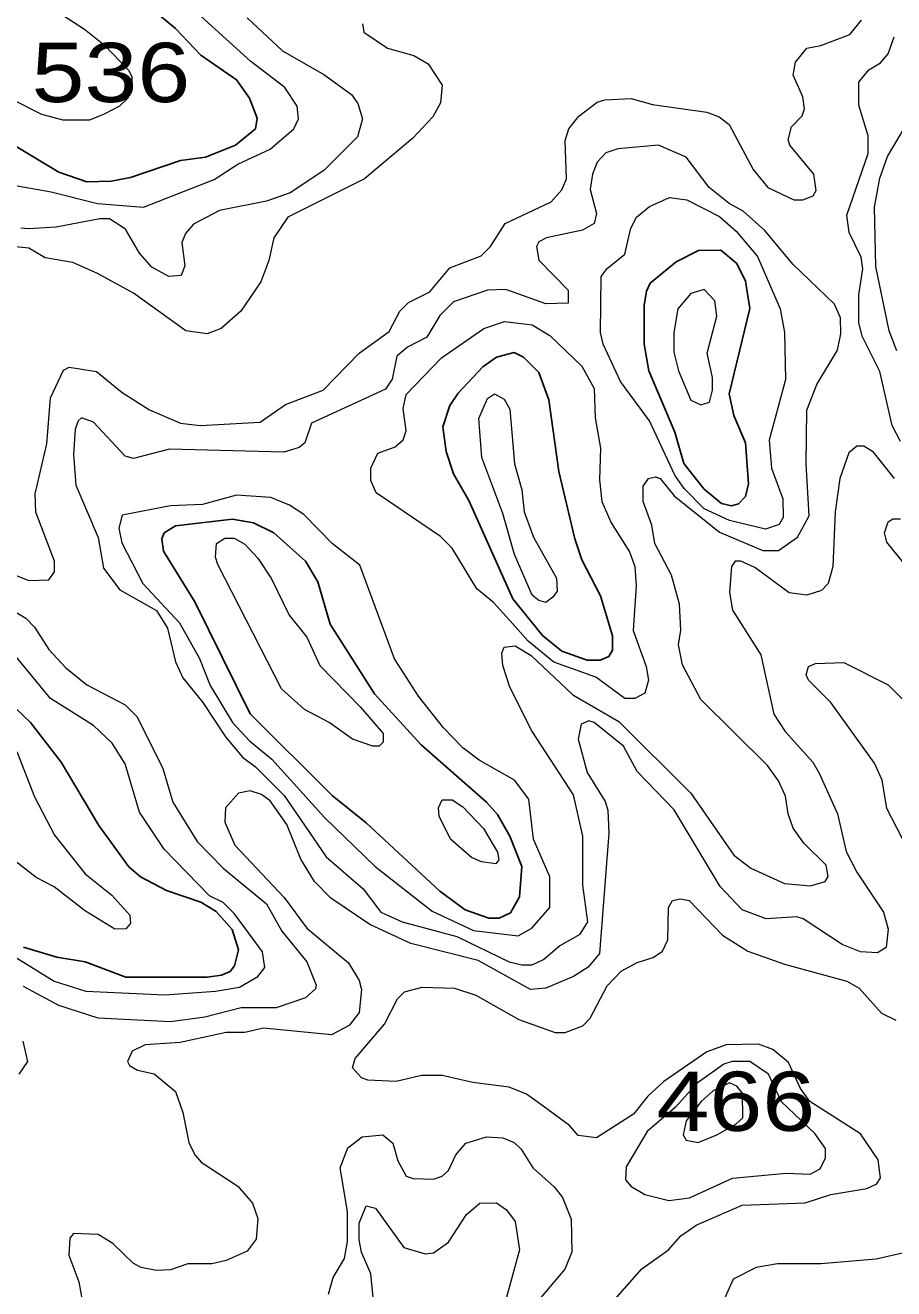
# Model space of a CAD drawing. Extents: x 577 to 602.9, y 7483.8 to 7511.6.
# Drawn here: x 585.911 to 587.083, y 7508.698 to 7510.404 of the extents above; entities that cross this region are included whole.
import ezdxf
from ezdxf.enums import TextEntityAlignment as Align

# ---------------------------------------------------------------- set-up
doc = ezdxf.new("R2010")
doc.units = 0
doc.header["$LTSCALE"] = 0.032
doc.layers.add('1', color=7, linetype='Continuous', lineweight=25)
doc.layers.add('2', color=7, linetype='Continuous', lineweight=13)
doc.layers.add('61', color=7, linetype='Continuous')

msp = doc.modelspace()

# ---------------------------------------------------------------- linework, layer by layer
at = {"layer": '1'}
for points in [[(586.0645, 7510.4404), (586.1138, 7510.3991), (586.148, 7510.3633), (586.1965, 7510.3299), (586.214, 7510.3053), (586.2243, 7510.2782), (586.2219, 7510.2639), (586.1949, 7510.2416), (586.1543, 7510.2257), (586.1209, 7510.221), (586.0533, 7510.1979), (586.0271, 7510.1931), (585.9945, 7510.1923), (585.9563, 7510.2051), (585.8991, 7510.24), (585.854, 7510.2848), (585.7035, 7510.4023), (585.6486, 7510.442)], [(585.8887, 7509.491), (585.9182, 7509.4624), (585.9595, 7509.4091), (586.0104, 7509.3232), (586.0509, 7509.2675), (586.0669, 7509.254), (586.1018, 7509.2357), (586.1483, 7509.2199), (586.1691, 7509.2074), (586.1905, 7509.183), (586.1989, 7509.1556), (586.1935, 7509.1341), (586.1876, 7509.1264), (586.1762, 7509.1216), (586.1567, 7509.1189), (586.047, 7509.1189), (585.9921, 7509.1395), (585.9539, 7509.1459), (585.9086, 7509.1594)]]:
    msp.add_lwpolyline(points, dxfattribs=at)
for points in [[(586.8, 7509.8118), (586.7881, 7509.8544), (586.7531, 7509.9371), (586.7467, 7509.9729), (586.7467, 7510.0254), (586.7499, 7510.0444), (586.7547, 7510.0556), (586.7897, 7510.0842), (586.8199, 7510.0993), (586.8501, 7510.1001), (586.8716, 7510.0818), (586.8835, 7510.058), (586.8891, 7510.0214), (586.8612, 7509.9061), (586.8676, 7509.8767), (586.8835, 7509.8401), (586.8875, 7509.7844), (586.8835, 7509.7677), (586.874, 7509.7574), (586.8644, 7509.755), (586.8509, 7509.7582), (586.8276, 7509.7774)], [(586.6096, 7509.5799), (586.6354, 7509.5586), (586.6696, 7509.5467), (586.6871, 7509.5467), (586.699, 7509.5514), (586.7038, 7509.5602), (586.7038, 7509.5793), (586.6879, 7509.6333), (586.6624, 7509.6818), (586.6529, 7509.7105), (586.6314, 7509.8011), (586.6179, 7509.8981), (586.6044, 7509.9347), (586.5837, 7509.9554), (586.571, 7509.9617), (586.5471, 7509.9554), (586.5289, 7509.9427), (586.4955, 7509.9069), (586.4843, 7509.8902), (586.4748, 7509.8615), (586.4795, 7509.8281), (586.4891, 7509.7979), (586.5098, 7509.7621), (586.5694, 7509.6294)], [(586.3715, 7509.3269), (586.4708, 7509.2349), (586.505, 7509.2095), (586.5368, 7509.1984), (586.5511, 7509.1984), (586.5662, 7509.2055), (586.5782, 7509.227), (586.5813, 7509.2683), (586.5654, 7509.3089), (586.5487, 7509.3383), (586.5336, 7509.355), (586.4454, 7509.4322), (586.3825, 7509.5013), (586.3229, 7509.5952), (586.3062, 7509.6524), (586.2895, 7509.6802), (586.2466, 7509.7184), (586.2195, 7509.7319), (586.1909, 7509.7367), (586.1138, 7509.728), (586.0987, 7509.7184), (586.0955, 7509.7105), (586.0979, 7509.6938), (586.14, 7509.6254), (586.2148, 7509.4743), (586.3253, 7509.3638)]]:
    msp.add_lwpolyline(points, close=True, dxfattribs=at)
at = {"layer": '2'}
for points in [[(585.8903, 7510.1884), (585.946, 7510.1788), (586.0088, 7510.1629), (586.0708, 7510.1581), (586.1662, 7510.1955), (586.1981, 7510.2162), (586.2418, 7510.2361), (586.2736, 7510.2639), (586.28, 7510.2774), (586.2784, 7510.2941), (586.2617, 7510.3196), (586.2156, 7510.3546), (586.0756, 7510.4818)], [(585.9277, 7510.4396), (585.9913, 7510.3983), (586.0183, 7510.3768), (586.0509, 7510.3426), (586.0549, 7510.3339), (586.0549, 7510.3148), (586.0494, 7510.3045), (586.0382, 7510.2941), (586.0176, 7510.2834), (585.9977, 7510.2752), (585.9623, 7510.2755), (585.9335, 7510.2832), (585.8936, 7510.3033), (585.8251, 7510.3569), (585.8013, 7510.3816), (585.7392, 7510.4611)], [(585.8816, 7509.6675), (585.9158, 7509.654), (585.9428, 7509.6548), (585.9508, 7509.6659), (585.9508, 7509.6802), (585.9253, 7509.7462), (585.9245, 7509.7709), (585.9404, 7509.8385), (585.9452, 7509.9005), (585.9627, 7509.9379), (585.9706, 7509.9419), (586.0072, 7509.9363), (586.0422, 7509.9077), (586.0788, 7509.8846), (586.1209, 7509.8663), (586.1472, 7509.8631), (586.2283, 7509.8679), (586.2625, 7509.8918), (586.3134, 7509.9108), (586.3619, 7509.9609), (586.4024, 7509.9904), (586.4167, 7510.0174), (586.4287, 7510.0293), (586.4573, 7510.0436), (586.4843, 7510.0762), (586.5265, 7510.0921), (586.5392, 7510.1049), (586.5591, 7510.1359), (586.6211, 7510.1653), (586.6354, 7510.1812), (586.6418, 7510.1963), (586.6402, 7510.248), (586.6449, 7510.2639), (586.6585, 7510.2806), (586.6831, 7510.2997), (586.6935, 7510.3029), (586.7292, 7510.3045), (586.7579, 7510.2965), (586.831, 7510.2862), (586.8477, 7510.2798), (586.8612, 7510.2695), (586.8938, 7510.209), (586.9137, 7510.1844), (586.9487, 7510.1677), (586.9606, 7510.1677), (586.9749, 7510.1733), (586.9789, 7510.1804), (586.9757, 7510.2027), (586.9431, 7510.2416), (586.9408, 7510.2488), (586.9455, 7510.2663), (586.9598, 7510.2814), (586.963, 7510.2909), (586.9606, 7510.3068), (586.9479, 7510.3363), (586.9511, 7510.3538), (586.9662, 7510.3728), (586.9853, 7510.376), (587.0242, 7510.3911), (587.0401, 7510.4102)], [(586.3666, 7510.4054), (586.3682, 7510.3943), (586.4, 7510.3728), (586.4358, 7510.3625), (586.4549, 7510.3514), (586.474, 7510.3227), (586.4716, 7510.2989), (586.4613, 7510.2798), (586.4342, 7510.2512), (586.369, 7510.1963), (586.2656, 7510.1446), (586.2466, 7510.1168), (586.2402, 7510.0858), (586.2291, 7510.0572), (586.202, 7510.0174), (586.1758, 7509.9943), (586.1567, 7509.9872), (586.1281, 7509.9912), (586.0573, 7510.0421), (586.0088, 7510.0683), (585.9754, 7510.0834), (585.938, 7510.0898), (585.9158, 7510.1025), (585.8935, 7510.1049)], [(586.2108, 7510.4134), (586.2585, 7510.3689), (586.3142, 7510.3371), (586.3515, 7510.31), (586.3603, 7510.2981), (586.3666, 7510.2774), (586.3595, 7510.2528), (586.3142, 7510.2074), (586.2688, 7510.1772), (586.237, 7510.1661), (586.1734, 7510.1534), (586.1384, 7510.1351), (586.1273, 7510.1224), (586.1225, 7510.1104), (586.1265, 7510.0786), (586.1217, 7510.0659), (586.105, 7510.0643), (586.082, 7510.077), (586.0653, 7510.0961), (586.0466, 7510.1282), (586.0248, 7510.1422), (586.0117, 7510.1422), (585.9531, 7510.1311), (585.915, 7510.1287), (585.9054, 7510.1295)], [(587.0926, 7509.8417), (587.0815, 7509.8631), (587.0648, 7509.9363), (587.0409, 7509.984), (587.0362, 7510.0023), (587.0362, 7510.0397), (587.0417, 7510.0747), (587.0394, 7510.0906), (587.0234, 7510.124), (587.0203, 7510.147), (587.0489, 7510.2305), (587.0489, 7510.2544), (587.0362, 7510.2957), (587.0362, 7510.3267), (587.0497, 7510.3434), (587.0656, 7510.353), (587.0759, 7510.3649), (587.0839, 7510.388)], [(587.0879, 7509.9641), (587.0775, 7509.9912), (587.0592, 7510.0778), (587.0576, 7510.1581), (587.0648, 7510.1971), (587.0751, 7510.2265), (587.1125, 7510.2893)], [(586.6505, 7509.4997), (586.7125, 7509.464), (586.8095, 7509.3669), (586.8676, 7509.2835), (586.8907, 7509.266), (586.936, 7509.2453), (586.971, 7509.2421), (586.9908, 7509.2477), (586.9948, 7509.2548), (586.9924, 7509.2699), (586.9622, 7509.2994), (586.9479, 7509.32), (586.9408, 7509.3391), (586.9376, 7509.363), (586.928, 7509.3836), (586.9129, 7509.4043), (586.8231, 7509.4934), (586.7984, 7509.5403), (586.7928, 7509.5673), (586.796, 7509.5872), (586.7944, 7509.6222), (586.7833, 7509.6612), (586.761, 7509.7041), (586.7571, 7509.7288), (586.7451, 7509.7606), (586.7451, 7509.7812), (586.7523, 7509.7916), (586.7618, 7509.794), (586.7682, 7509.7916), (586.7873, 7509.7685), (586.8485, 7509.7192), (586.9066, 7509.6946), (586.928, 7509.6946), (586.9535, 7509.7128), (586.9694, 7509.7415), (586.9654, 7509.8114), (586.9662, 7509.8838), (586.9797, 7509.9188), (587.0075, 7509.9649), (587.0123, 7509.9872), (587.0115, 7510.0087), (587.0036, 7510.0269), (586.9471, 7510.081), (586.9097, 7510.1263), (586.8803, 7510.1526), (586.8612, 7510.1629), (586.8342, 7510.1844), (586.8032, 7510.2257), (586.7658, 7510.2416), (586.7109, 7510.2369), (586.695, 7510.2313), (586.6831, 7510.2186), (586.6768, 7510.2027), (586.6736, 7510.182), (586.6823, 7510.1494), (586.6791, 7510.1359), (586.6632, 7510.1271), (586.6147, 7510.1168), (586.6044, 7510.1112), (586.6012, 7510.1049), (586.6044, 7510.0866), (586.6442, 7510.046), (586.6442, 7510.0285), (586.6139, 7510.0277), (586.5599, 7510.0468), (586.5352, 7510.046), (586.4891, 7510.0301), (586.4708, 7510.0118), (586.4533, 7509.9824), (586.4271, 7509.9689), (586.4128, 7509.957), (586.4064, 7509.926), (586.3976, 7509.9124), (586.2975, 7509.8663), (586.2887, 7509.8401), (586.2808, 7509.8337), (586.2601, 7509.8274), (586.1058, 7509.8313), (586.0573, 7509.8186), (586.0462, 7509.8218), (586.0032, 7509.8679), (585.9873, 7509.8735), (585.9826, 7509.8695), (585.9786, 7509.8584), (585.9762, 7509.8242), (585.9794, 7509.7828), (586.0096, 7509.7121), (586.0168, 7509.6707), (586.039, 7509.6413), (586.0883, 7509.6135), (586.1034, 7509.5896), (586.1138, 7509.5443), (586.1241, 7509.5228), (586.1511, 7509.4894), (586.1814, 7509.4433), (586.2044, 7509.4155), (586.2219, 7509.4027), (586.2609, 7509.3638), (586.3173, 7509.2811), (586.3674, 7509.2381), (586.3913, 7509.2063)], [(587.0847, 7509.7916), (587.0561, 7509.8274), (587.0433, 7509.8353), (587.0338, 7509.8353), (587.0227, 7509.8266), (587.0107, 7509.7916), (587.0044, 7509.747), (587.0012, 7509.6731), (586.9948, 7509.65), (586.9861, 7509.6405), (586.9662, 7509.6341), (586.9423, 7509.6373), (586.8962, 7509.6715), (586.877, 7509.6804), (586.8696, 7509.6804), (586.8644, 7509.6731), (586.862, 7509.6381), (586.866, 7509.6142), (586.9042, 7509.5538), (586.9217, 7509.4735), (586.9368, 7509.4504), (586.9741, 7509.4091), (586.9829, 7509.394), (587.0075, 7509.3391), (587.0195, 7509.2882), (587.0338, 7509.2604), (587.0696, 7509.2063), (587.0759, 7509.1833), (587.0735, 7509.1586), (587.0616, 7509.1515), (587.0386, 7509.153), (587.0139, 7509.1626), (586.9614, 7509.1976), (586.9527, 7509.2), (586.9113, 7509.1976), (586.8787, 7509.2095), (586.8493, 7509.2413), (586.7873, 7509.3447), (586.7372, 7509.3964), (586.7189, 7509.4306), (586.6791, 7509.4624), (586.672, 7509.4648), (586.6616, 7509.46)], [(587.1316, 7509.6349), (587.0743, 7509.7057), (587.0712, 7509.7184), (587.0759, 7509.7335), (587.0823, 7509.7375), (587.0926, 7509.7375)], [(585.8577, 7509.6357), (585.9118, 7509.6031), (585.9237, 7509.5912), (585.9428, 7509.561), (585.9659, 7509.5363), (585.9945, 7509.5133), (586.0462, 7509.4862), (586.0621, 7509.4703), (586.0971, 7509.4003), (586.1106, 7509.355), (586.1432, 7509.3017), (586.1782, 7509.266), (586.237, 7509.2175), (586.2577, 7509.1809), (586.2911, 7509.1395), (586.3038, 7509.1077), (586.303, 7509.1029), (586.2895, 7509.091), (586.2497, 7509.0775), (586.2028, 7509.0775), (586.1535, 7509.0648), (586.1074, 7509.0584), (586.0096, 7509.0632), (585.9563, 7509.0807), (585.9086, 7509.1061)], [(585.8649, 7509.1658), (585.95, 7509.1133), (585.9929, 7509.0998), (586.0995, 7509.095), (586.1678, 7509.0998), (586.2004, 7509.1053), (586.2251, 7509.1196), (586.2346, 7509.1316), (586.2315, 7509.153), (586.1938, 7509.2041), (586.1784, 7509.2195), (586.1599, 7509.2286), (586.0987, 7509.2914), (586.0653, 7509.3415), (586.0462, 7509.4067), (586.0287, 7509.4345), (586.0032, 7509.4584), (585.9452, 7509.495), (585.8824, 7509.5713)], [(586.3913, 7509.2063), (586.4199, 7509.1936), (586.4939, 7509.1737), (586.5646, 7509.1395), (586.5813, 7509.1355), (586.5956, 7509.1355), (586.6108, 7509.1427), (586.6322, 7509.161), (586.6601, 7509.1769), (586.6704, 7509.1936), (586.664, 7509.2429), (586.664, 7509.3089), (586.6513, 7509.3646), (586.5948, 7509.4512), (586.5654, 7509.5101), (586.5559, 7509.5395), (586.5543, 7509.5562), (586.5575, 7509.5641), (586.5726, 7509.5657), (586.5941, 7509.553), (586.6505, 7509.4997)], [(587.1022, 7509.2922), (587.0743, 7509.3463), (587.068, 7509.3844), (587.0576, 7509.4075), (586.9988, 7509.4894), (586.9686, 7509.5196), (586.9654, 7509.5268), (586.9686, 7509.5379), (586.9781, 7509.5419), (587.0163, 7509.5435), (587.0759, 7509.5133), (587.0966, 7509.4926)], [(586.6616, 7509.46), (586.6577, 7509.4401), (586.6696, 7509.3948), (586.6942, 7509.3558), (586.6974, 7509.3439), (586.699, 7509.3129), (586.6863, 7509.1507), (586.6712, 7509.1324), (586.6513, 7509.1196), (586.6139, 7509.1037), (586.5933, 7509.1022), (586.5225, 7509.1411), (586.4318, 7509.1642), (586.3762, 7509.1896), (586.3237, 7509.2254), (586.3014, 7509.2477), (586.2831, 7509.2779), (586.2641, 7509.3248), (586.2418, 7509.3566), (586.2303, 7509.3651), (586.2148, 7509.3701), (586.1989, 7509.3669), (586.1814, 7509.3471), (586.1806, 7509.328), (586.1941, 7509.297), (586.2609, 7509.2262), (586.2911, 7509.1849), (586.3476, 7509.1379), (586.3619, 7509.1141), (586.365, 7509.1022), (586.3619, 7509.0711), (586.3483, 7509.0536), (586.3245, 7509.0409), (586.233, 7509.0497), (586.2076, 7509.0441), (586.1822, 7509.0441), (586.1201, 7509.0306), (586.0732, 7509.0274), (586.0557, 7509.0187), (586.0494, 7509.0051), (586.0517, 7508.9996), (586.0629, 7508.9932), (586.0851, 7508.9884), (586.1138, 7508.9646), (586.1241, 7508.936), (586.1321, 7508.8954), (586.14, 7508.8787), (586.1488, 7508.8692), (586.1981, 7508.8366), (586.2179, 7508.8135), (586.2251, 7508.7928), (586.2227, 7508.765), (586.2108, 7508.7491), (586.1822, 7508.7364), (586.1631, 7508.7316), (586.1305, 7508.7316), (586.1074, 7508.7236), (586.0883, 7508.7229), (586.0676, 7508.7268), (586.0573, 7508.7324), (586.0295, 7508.7594), (586.0096, 7508.7714), (585.9762, 7508.7729), (585.9714, 7508.7666), (585.9698, 7508.7435), (585.9834, 7508.7077), (585.9881, 7508.6823)], [(585.8999, 7509.4234), (585.9237, 7509.3622), (585.9508, 7509.3105), (585.9921, 7509.258), (586.0279, 7509.2294), (586.0525, 7509.2023), (586.0533, 7509.1912), (586.047, 7509.1841), (586.0319, 7509.1833), (585.9913, 7509.2087), (585.95, 7509.2405), (585.9261, 7509.2532), (585.8208, 7509.3349)], [(586.6966, 7508.672), (586.7435, 7508.7252), (586.7793, 7508.7507), (586.796, 7508.7698), (586.8167, 7508.7841), (586.8787, 7508.8111), (586.9638, 7508.8143), (586.9988, 7508.8254), (587.0473, 7508.8334), (587.0608, 7508.8397), (587.0656, 7508.8477), (587.0624, 7508.8723), (587.0386, 7508.9073), (586.9702, 7508.9511), (586.9575, 7508.9686), (586.9415, 7509.0036), (586.9201, 7509.021), (586.901, 7509.0282), (586.8573, 7509.0274), (586.831, 7509.0179), (586.773, 7508.9781), (586.7515, 7508.9582), (586.7324, 7508.9336), (586.6823, 7508.9018), (586.6577, 7508.9049), (586.6457, 7508.9185), (586.6036, 7508.9495), (586.5877, 7508.9606), (586.5646, 7508.9702), (586.5153, 7508.9765), (586.474, 7508.9861), (586.4462, 7508.9861), (586.412, 7508.9781), (586.3738, 7508.9797), (586.365, 7508.9829), (586.3531, 7508.9964), (586.3563, 7509.0091), (586.3961, 7509.0552), (586.4135, 7509.0894), (586.4231, 7509.099), (586.4469, 7509.1053), (586.4907, 7509.1037), (586.5193, 7509.0942), (586.5774, 7509.0616), (586.6267, 7509.0441), (586.6402, 7509.0441), (586.664, 7509.0529), (586.6736, 7509.0632), (586.6966, 7509.1069), (586.7157, 7509.1268), (586.7372, 7509.1387), (586.7587, 7509.1451), (586.7714, 7509.1538), (586.7785, 7509.1689), (586.7793, 7509.2127), (586.7849, 7509.2222), (586.7952, 7509.2246), (586.8072, 7509.2222), (586.8525, 7509.1753), (586.8867, 7509.1538), (586.936, 7509.1363), (587.0203, 7509.1133), (587.037, 7509.1037), (587.0672, 7509.0703)], [(587.0672, 7509.0703), (587.0863, 7509.0608)], [(585.9078, 7509.0322), (585.9142, 7509.0051), (585.9023, 7508.9876)], [(586.3205, 7508.691), (586.3269, 7508.7133), (586.342, 7508.7388), (586.346, 7508.7618), (586.346, 7508.8024), (586.3364, 7508.8612), (586.3468, 7508.8882), (586.3658, 7508.9034), (586.3937, 7508.9057), (586.4072, 7508.8946), (586.4143, 7508.8708), (586.4255, 7508.8501), (586.435, 7508.8469), (586.4621, 7508.8461), (586.474, 7508.8501), (586.4827, 7508.858), (586.4923, 7508.8787), (586.5058, 7508.8946), (586.5336, 7508.9034), (586.5559, 7508.9018), (586.571, 7508.8954), (586.5805, 7508.8867), (586.5964, 7508.8612), (586.6251, 7508.8358), (586.6362, 7508.8215), (586.6481, 7508.792), (586.6489, 7508.7475), (586.6394, 7508.7244), (586.5948, 7508.672)], [(586.3809, 7508.6863), (586.3778, 7508.7181), (586.365, 7508.7475), (586.3619, 7508.7642), (586.3619, 7508.7865), (586.3714, 7508.8103), (586.3841, 7508.8071), (586.4223, 7508.7539), (586.4509, 7508.7451), (586.4621, 7508.7467), (586.4827, 7508.761), (586.5066, 7508.7984), (586.5249, 7508.8135), (586.5471, 7508.8143), (586.5607, 7508.8048), (586.5726, 7508.7889), (586.5782, 7508.7507), (586.5591, 7508.6799)], [(587.1014, 7508.7475), (587.06, 7508.738), (586.9853, 7508.7316), (586.9264, 7508.7316), (586.8978, 7508.7268), (586.8668, 7508.7109), (586.8485, 7508.6696)]]:
    msp.add_lwpolyline(points, dxfattribs=at)
for points in [[(586.7881, 7509.7963), (586.7539, 7509.8695), (586.7149, 7509.9228), (586.6911, 7509.9729), (586.6879, 7509.9888), (586.6887, 7510.0643), (586.6966, 7510.0754), (586.7205, 7510.0945), (586.7284, 7510.1295), (586.7364, 7510.1446), (586.7539, 7510.1589), (586.7809, 7510.1709), (586.804, 7510.1677), (586.8485, 7510.1454), (586.8708, 7510.1255), (586.8994, 7510.0914), (586.9304, 7510.0206), (586.936, 7509.9888), (586.9376, 7509.9252), (586.9153, 7509.8433), (586.9185, 7509.8059), (586.9336, 7509.7645), (586.9344, 7509.7391), (586.9288, 7509.7295), (586.9105, 7509.7232), (586.862, 7509.7351), (586.8278, 7509.751), (586.8008, 7509.7781)], [(586.7865, 7509.9888), (586.7865, 7509.9625), (586.7928, 7509.9371), (586.8095, 7509.8973), (586.8231, 7509.891), (586.835, 7509.8949), (586.839, 7509.9108), (586.839, 7509.9283), (586.8318, 7509.9609), (586.8445, 7510.011), (586.8421, 7510.0317), (586.8278, 7510.0468), (586.8095, 7510.0413), (586.7921, 7510.0206)], [(586.5654, 7509.5999), (586.5432, 7509.6246), (586.5209, 7509.6429), (586.4875, 7509.6977), (586.4716, 7509.7136), (586.3849, 7509.7725), (586.3778, 7509.7892), (586.3778, 7509.8059), (586.3873, 7509.8258), (586.4104, 7509.8345), (586.4215, 7509.8441), (586.4255, 7509.856), (586.4215, 7509.8862), (586.4255, 7509.9053), (586.4732, 7509.9546), (586.5304, 7509.9943), (586.5583, 7510.0039), (586.5956, 7509.9991), (586.6195, 7509.9848), (586.6624, 7509.9434), (586.6791, 7509.9132), (586.6807, 7509.8735), (586.6879, 7509.8329), (586.6863, 7509.79), (586.6895, 7509.7606), (586.7022, 7509.7319), (586.7268, 7509.693), (586.734, 7509.6731), (586.7356, 7509.6468), (586.7316, 7509.5864), (586.7491, 7509.5379), (586.7523, 7509.5196), (586.7475, 7509.5021), (586.734, 7509.495), (586.7205, 7509.495), (586.6815, 7509.5236), (586.6247, 7509.5441), (586.5902, 7509.5723)], [(586.6235, 7509.6317), (586.6139, 7509.6246), (586.6044, 7509.627), (586.5956, 7509.6341), (586.5718, 7509.689), (586.5559, 7509.7447), (586.5273, 7509.8202), (586.5233, 7509.8727), (586.5352, 7509.8997), (586.5448, 7509.9061), (586.5575, 7509.8989), (586.5654, 7509.8854), (586.5718, 7509.8114), (586.5813, 7509.7765), (586.5845, 7509.747), (586.5972, 7509.7128), (586.6282, 7509.6572), (586.629, 7509.6397)], [(586.5161, 7509.1817), (586.5766, 7509.1745), (586.5948, 7509.1849), (586.6195, 7509.2127), (586.6195, 7509.254), (586.5972, 7509.3049), (586.5909, 7509.359), (586.5718, 7509.3844), (586.5241, 7509.4115), (586.5018, 7509.4282), (586.4756, 7509.4552), (586.4422, 7509.4981), (586.4096, 7509.5482), (586.3627, 7509.6747), (586.3253, 7509.7041), (586.2871, 7509.7431), (586.268, 7509.7558), (586.2426, 7509.7661), (586.1965, 7509.7693), (586.1503, 7509.7566), (586.1074, 7509.755), (586.0422, 7509.7423), (586.0374, 7509.7248), (586.0414, 7509.7049), (586.07, 7509.65), (586.1193, 7509.5968), (586.1464, 7509.549), (586.1607, 7509.5125), (586.1909, 7509.4624), (586.214, 7509.4377), (586.2442, 7509.4131), (586.3149, 7509.3343), (586.3833, 7509.2683), (586.4605, 7509.2079)], [(586.3635, 7509.483), (586.3942, 7509.4476), (586.3942, 7509.4359), (586.3889, 7509.4306), (586.3802, 7509.4306), (586.3531, 7509.4401), (586.3213, 7509.4624), (586.2879, 7509.4799), (586.2569, 7509.5077), (586.171, 7509.6755), (586.1678, 7509.6858), (586.1694, 7509.7041), (586.1806, 7509.7113), (586.1933, 7509.7113), (586.2076, 7509.7033), (586.2251, 7509.6842), (586.2434, 7509.6564), (586.2672, 7509.6071), (586.2911, 7509.5777), (586.3086, 7509.5395)], [(586.4875, 7509.3582), (586.5018, 7509.3487), (586.5296, 7509.3192), (586.5487, 7509.2874), (586.5503, 7509.2771), (586.5463, 7509.2715), (586.5271, 7509.2743), (586.5137, 7509.2803), (586.4851, 7509.3049), (586.47, 7509.3359), (586.4692, 7509.3471), (586.474, 7509.3582)], [(586.9385, 7508.854), (586.9706, 7508.853), (586.9844, 7508.8599), (586.9913, 7508.8747), (586.9913, 7508.8875), (586.977, 7508.9078), (586.932, 7508.9503), (586.9145, 7508.9876), (586.8891, 7509.0051), (586.8652, 7509.0051), (586.8541, 7509.0012), (586.8183, 7508.9757), (586.7889, 7508.9431), (586.7507, 7508.9105), (586.7221, 7508.8628), (586.7213, 7508.8453), (586.7284, 7508.8366), (586.7475, 7508.8254), (586.7801, 7508.8175), (586.808, 7508.8207), (586.866, 7508.8475)], [(586.8196, 7508.8954), (586.8448, 7508.9058), (586.8704, 7508.9201), (586.8798, 7508.929), (586.8793, 7508.9621), (586.8719, 7508.9714), (586.862, 7508.9759), (586.8398, 7508.9654), (586.8236, 7508.9507), (586.8033, 7508.925), (586.7994, 7508.9058), (586.8033, 7508.8989)]]:
    msp.add_lwpolyline(points, close=True, dxfattribs=at)

# ---------------------------------------------------------------- texts
at = {"layer": '61', "width": 1.2}
for s, p in [('536', (586.0268, 7510.2998)), ('466', (586.8704, 7508.9112))]:
    msp.add_text(s, height=0.08, dxfattribs=at).set_placement(p, align=Align.CENTER)

doc.saveas('drawing.dxf')
